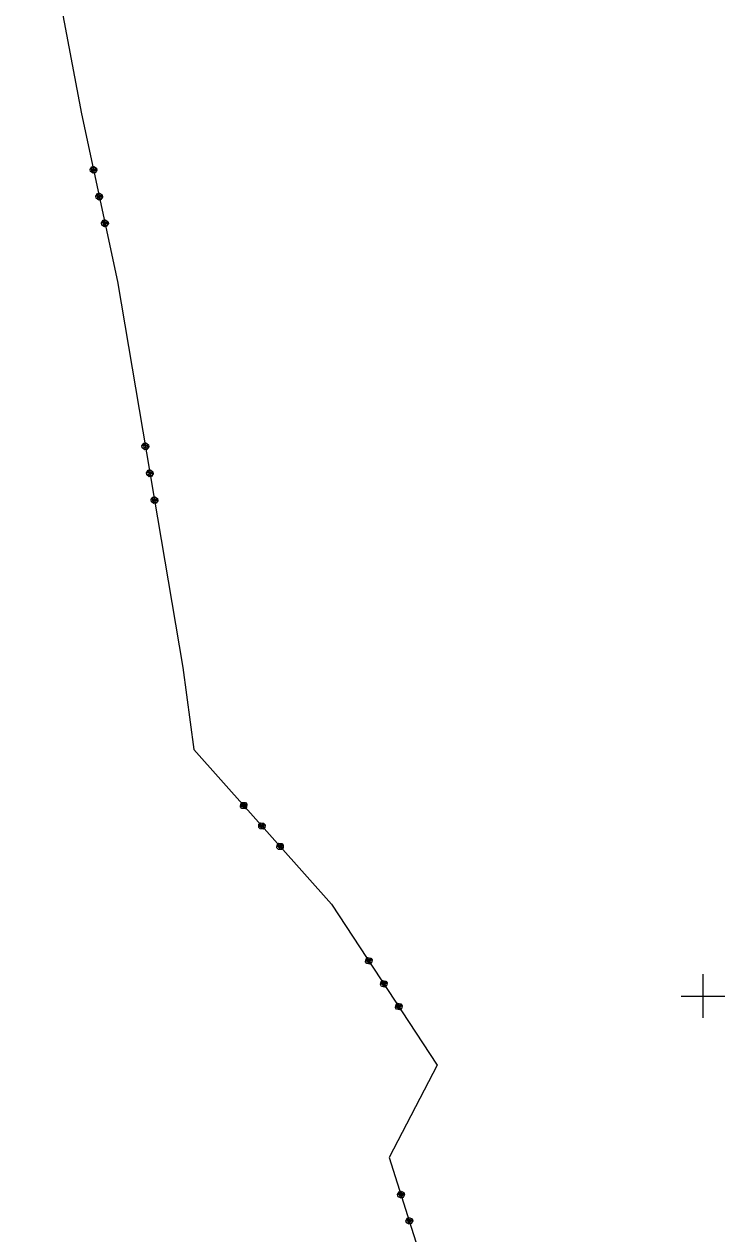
# Model space of a CAD drawing. Extents: x -866402 to -860377, y -1041908 to -1038598.
# Drawn here: x -863562.1 to -863498, y -1040121.8 to -1040011 of the extents above; entities that cross this region are included whole.
import ezdxf

# ---------------------------------------------------------------- set-up
doc = ezdxf.new("R2010")
doc.units = 0
doc.layers.add('Vrstva 1', color=7, linetype='Continuous')
doc.layers.add('Vrstva 5', color=7, linetype='Continuous')

msp = doc.modelspace()

# ---------------------------------------------------------------- linework, layer by layer
at = {"layer": 'Vrstva 1'}
for p, q in [((-863562.09, -1039991.38), (-863556.85, -1040019.26)), ((-863562.09, -1039991.38), (-863556.85, -1040019.26)), ((-863556.85, -1040019.26), (-863553.57, -1040034.58)), ((-863556.85, -1040019.26), (-863553.57, -1040034.58)), ((-863556.07, -1040024.34), (-863555.91, -1040024.1)), ((-863556.07, -1040024.34), (-863555.91, -1040024.1)), ((-863556.03, -1040024.54), (-863556.07, -1040024.34)), ((-863556.03, -1040024.54), (-863556.07, -1040024.34)), ((-863555.89, -1040024.2), (-863555.97, -1040024.32)), ((-863555.89, -1040024.2), (-863555.97, -1040024.32)), ((-863555.97, -1040024.32), (-863555.58, -1040024.24)), ((-863555.97, -1040024.32), (-863555.58, -1040024.24)), ((-863555.56, -1040024.34), (-863555.95, -1040024.42)), ((-863555.56, -1040024.34), (-863555.95, -1040024.42)), ((-863555.54, -1040024.43), (-863555.93, -1040024.52)), ((-863555.54, -1040024.43), (-863555.93, -1040024.52)), ((-863555.91, -1040024.1), (-863555.72, -1040024.06)), ((-863555.91, -1040024.1), (-863555.72, -1040024.06)), ((-863555.7, -1040024.16), (-863555.89, -1040024.2)), ((-863555.7, -1040024.16), (-863555.89, -1040024.2)), ((-863555.72, -1040024.06), (-863555.48, -1040024.22)), ((-863555.72, -1040024.06), (-863555.48, -1040024.22)), ((-863555.44, -1040024.41), (-863555.59, -1040024.65)), ((-863555.44, -1040024.41), (-863555.59, -1040024.65)), ((-863555.58, -1040024.24), (-863555.54, -1040024.43)), ((-863555.58, -1040024.24), (-863555.54, -1040024.43)), ((-863555.48, -1040024.22), (-863555.44, -1040024.41)), ((-863555.48, -1040024.22), (-863555.44, -1040024.41)), ((-863555.79, -1040024.69), (-863556.03, -1040024.54)), ((-863555.79, -1040024.69), (-863556.03, -1040024.54)), ((-863555.93, -1040024.52), (-863555.81, -1040024.59)), ((-863555.93, -1040024.52), (-863555.81, -1040024.59)), ((-863555.81, -1040024.59), (-863555.61, -1040024.55)), ((-863555.81, -1040024.59), (-863555.61, -1040024.55)), ((-863555.59, -1040024.65), (-863555.79, -1040024.69)), ((-863555.59, -1040024.65), (-863555.79, -1040024.69)), ((-863555.55, -1040026.79), (-863555.39, -1040026.55)), ((-863555.55, -1040026.79), (-863555.39, -1040026.55)), ((-863555.37, -1040026.65), (-863555.45, -1040026.77)), ((-863555.37, -1040026.65), (-863555.45, -1040026.77)), ((-863555.45, -1040026.77), (-863555.06, -1040026.68)), ((-863555.45, -1040026.77), (-863555.06, -1040026.68)), ((-863555.39, -1040026.55), (-863555.2, -1040026.51)), ((-863555.39, -1040026.55), (-863555.2, -1040026.51)), ((-863555.18, -1040026.6), (-863555.37, -1040026.65)), ((-863555.18, -1040026.6), (-863555.37, -1040026.65)), ((-863555.2, -1040026.51), (-863554.96, -1040026.66)), ((-863555.2, -1040026.51), (-863554.96, -1040026.66)), ((-863555.06, -1040026.68), (-863555.01, -1040026.88)), ((-863555.06, -1040026.68), (-863555.01, -1040026.88)), ((-863554.96, -1040026.66), (-863554.92, -1040026.86)), ((-863554.96, -1040026.66), (-863554.92, -1040026.86)), ((-863555.5, -1040026.98), (-863555.55, -1040026.79)), ((-863555.5, -1040026.98), (-863555.55, -1040026.79)), ((-863555.27, -1040027.14), (-863555.5, -1040026.98)), ((-863555.27, -1040027.14), (-863555.5, -1040026.98)), ((-863555.04, -1040026.78), (-863555.43, -1040026.86)), ((-863555.04, -1040026.78), (-863555.43, -1040026.86)), ((-863555.01, -1040026.88), (-863555.41, -1040026.96)), ((-863555.01, -1040026.88), (-863555.41, -1040026.96)), ((-863555.41, -1040026.96), (-863555.29, -1040027.04)), ((-863555.41, -1040026.96), (-863555.29, -1040027.04)), ((-863555.29, -1040027.04), (-863555.09, -1040027)), ((-863555.29, -1040027.04), (-863555.09, -1040027)), ((-863555.07, -1040027.09), (-863555.27, -1040027.14)), ((-863555.07, -1040027.09), (-863555.27, -1040027.14)), ((-863554.92, -1040026.86), (-863555.07, -1040027.09)), ((-863554.92, -1040026.86), (-863555.07, -1040027.09)), ((-863555.02, -1040029.23), (-863554.87, -1040028.99)), ((-863555.02, -1040029.23), (-863554.87, -1040028.99)), ((-863554.98, -1040029.43), (-863555.02, -1040029.23)), ((-863554.98, -1040029.43), (-863555.02, -1040029.23)), ((-863554.74, -1040029.58), (-863554.98, -1040029.43)), ((-863554.74, -1040029.58), (-863554.98, -1040029.43)), ((-863554.85, -1040029.09), (-863554.92, -1040029.21)), ((-863554.85, -1040029.09), (-863554.92, -1040029.21)), ((-863554.92, -1040029.21), (-863554.53, -1040029.13)), ((-863554.92, -1040029.21), (-863554.53, -1040029.13)), ((-863554.51, -1040029.22), (-863554.9, -1040029.31)), ((-863554.51, -1040029.22), (-863554.9, -1040029.31)), ((-863554.49, -1040029.32), (-863554.88, -1040029.41)), ((-863554.49, -1040029.32), (-863554.88, -1040029.41)), ((-863554.88, -1040029.41), (-863554.76, -1040029.48)), ((-863554.88, -1040029.41), (-863554.76, -1040029.48)), ((-863554.87, -1040028.99), (-863554.67, -1040028.95)), ((-863554.87, -1040028.99), (-863554.67, -1040028.95)), ((-863554.65, -1040029.05), (-863554.85, -1040029.09)), ((-863554.65, -1040029.05), (-863554.85, -1040029.09)), ((-863554.76, -1040029.48), (-863554.57, -1040029.44)), ((-863554.76, -1040029.48), (-863554.57, -1040029.44)), ((-863554.55, -1040029.54), (-863554.74, -1040029.58)), ((-863554.55, -1040029.54), (-863554.74, -1040029.58)), ((-863554.67, -1040028.95), (-863554.44, -1040029.11)), ((-863554.67, -1040028.95), (-863554.44, -1040029.11)), ((-863554.39, -1040029.3), (-863554.55, -1040029.54)), ((-863554.39, -1040029.3), (-863554.55, -1040029.54)), ((-863554.53, -1040029.13), (-863554.49, -1040029.32)), ((-863554.53, -1040029.13), (-863554.49, -1040029.32)), ((-863554.44, -1040029.11), (-863554.39, -1040029.3)), ((-863554.44, -1040029.11), (-863554.39, -1040029.3)), ((-863553.57, -1040034.58), (-863547.59, -1040069.91)), ((-863551.33, -1040049.63), (-863551.16, -1040049.4)), ((-863551.29, -1040049.83), (-863551.33, -1040049.63)), ((-863551.06, -1040049.99), (-863551.29, -1040049.83)), ((-863551.15, -1040049.5), (-863551.23, -1040049.62)), ((-863551.23, -1040049.62), (-863550.83, -1040049.55)), ((-863550.82, -1040049.65), (-863551.21, -1040049.71)), ((-863550.8, -1040049.75), (-863551.19, -1040049.81)), ((-863551.19, -1040049.81), (-863551.08, -1040049.9)), ((-863551.16, -1040049.4), (-863550.96, -1040049.37)), ((-863550.95, -1040049.47), (-863551.15, -1040049.5)), ((-863551.08, -1040049.9), (-863550.88, -1040049.86)), ((-863550.86, -1040049.96), (-863551.06, -1040049.99)), ((-863550.96, -1040049.37), (-863550.73, -1040049.53)), ((-863550.7, -1040049.73), (-863550.86, -1040049.96)), ((-863550.83, -1040049.55), (-863550.8, -1040049.75)), ((-863550.73, -1040049.53), (-863550.7, -1040049.73)), ((-863550.91, -1040052.1), (-863550.74, -1040051.87)), ((-863550.88, -1040052.3), (-863550.91, -1040052.1)), ((-863550.73, -1040051.96), (-863550.81, -1040052.08)), ((-863550.81, -1040052.08), (-863550.42, -1040052.01)), ((-863550.4, -1040052.11), (-863550.79, -1040052.18)), ((-863550.74, -1040051.87), (-863550.55, -1040051.83)), ((-863550.53, -1040051.93), (-863550.73, -1040051.96)), ((-863550.55, -1040051.83), (-863550.32, -1040052)), ((-863550.42, -1040052.01), (-863550.38, -1040052.21)), ((-863550.32, -1040052), (-863550.28, -1040052.19)), ((-863550.65, -1040052.46), (-863550.88, -1040052.3)), ((-863550.38, -1040052.21), (-863550.78, -1040052.28)), ((-863550.78, -1040052.28), (-863550.66, -1040052.36)), ((-863550.66, -1040052.36), (-863550.46, -1040052.33)), ((-863550.45, -1040052.43), (-863550.65, -1040052.46)), ((-863550.28, -1040052.19), (-863550.45, -1040052.43)), ((-863550.49, -1040054.56), (-863550.33, -1040054.33)), ((-863550.33, -1040054.33), (-863550.13, -1040054.3)), ((-863550.13, -1040054.3), (-863549.9, -1040054.46)), ((-863550.46, -1040054.76), (-863550.49, -1040054.56)), ((-863550.23, -1040054.92), (-863550.46, -1040054.76)), ((-863550.31, -1040054.43), (-863550.39, -1040054.55)), ((-863550.39, -1040054.55), (-863550, -1040054.48)), ((-863549.98, -1040054.58), (-863550.38, -1040054.64)), ((-863549.96, -1040054.68), (-863550.36, -1040054.74)), ((-863550.36, -1040054.74), (-863550.24, -1040054.83)), ((-863550.11, -1040054.4), (-863550.31, -1040054.43)), ((-863550.24, -1040054.83), (-863550.05, -1040054.79)), ((-863550.03, -1040054.89), (-863550.23, -1040054.92)), ((-863549.87, -1040054.66), (-863550.03, -1040054.89)), ((-863550, -1040054.48), (-863549.96, -1040054.68)), ((-863549.9, -1040054.46), (-863549.87, -1040054.66)), ((-863547.59, -1040069.91), (-863546.58, -1040077.44)), ((-863546.58, -1040077.44), (-863533.98, -1040091.57)), ((-863542.3, -1040082.69), (-863542.28, -1040082.41)), ((-863542.17, -1040082.84), (-863542.3, -1040082.69)), ((-863542.28, -1040082.41), (-863542.14, -1040082.27)), ((-863542.23, -1040082.62), (-863541.93, -1040082.36)), ((-863542.22, -1040082.48), (-863542.23, -1040082.62)), ((-863542.07, -1040082.35), (-863542.22, -1040082.48)), ((-863541.89, -1040082.85), (-863542.17, -1040082.84)), ((-863541.86, -1040082.43), (-863542.16, -1040082.7)), ((-863542.14, -1040082.27), (-863541.85, -1040082.29)), ((-863541.79, -1040082.51), (-863542.09, -1040082.77)), ((-863542.09, -1040082.77), (-863541.95, -1040082.78)), ((-863541.95, -1040082.78), (-863541.8, -1040082.65)), ((-863541.93, -1040082.36), (-863541.79, -1040082.51)), ((-863541.74, -1040082.72), (-863541.89, -1040082.85)), ((-863541.85, -1040082.29), (-863541.72, -1040082.44)), ((-863541.72, -1040082.44), (-863541.74, -1040082.72)), ((-863540.64, -1040084.56), (-863540.62, -1040084.27)), ((-863540.62, -1040084.27), (-863540.47, -1040084.14)), ((-863540.56, -1040084.49), (-863540.26, -1040084.22)), ((-863540.41, -1040084.21), (-863540.55, -1040084.35)), ((-863540.47, -1040084.14), (-863540.19, -1040084.16)), ((-863540.26, -1040084.22), (-863540.13, -1040084.37)), ((-863540.19, -1040084.16), (-863540.06, -1040084.31)), ((-863540.5, -1040084.7), (-863540.64, -1040084.56)), ((-863540.55, -1040084.35), (-863540.56, -1040084.49)), ((-863540.22, -1040084.72), (-863540.5, -1040084.7)), ((-863540.2, -1040084.3), (-863540.49, -1040084.56)), ((-863540.13, -1040084.37), (-863540.43, -1040084.64)), ((-863540.43, -1040084.64), (-863540.29, -1040084.65)), ((-863540.29, -1040084.65), (-863540.14, -1040084.51)), ((-863540.07, -1040084.59), (-863540.22, -1040084.72)), ((-863540.06, -1040084.31), (-863540.07, -1040084.59)), ((-863538.97, -1040086.42), (-863538.96, -1040086.14)), ((-863538.84, -1040086.57), (-863538.97, -1040086.42)), ((-863538.96, -1040086.14), (-863538.81, -1040086.01)), ((-863538.9, -1040086.35), (-863538.6, -1040086.09)), ((-863538.89, -1040086.21), (-863538.9, -1040086.35)), ((-863538.74, -1040086.08), (-863538.89, -1040086.21)), ((-863538.53, -1040086.16), (-863538.83, -1040086.43)), ((-863538.81, -1040086.01), (-863538.53, -1040086.02)), ((-863538.47, -1040086.24), (-863538.77, -1040086.5)), ((-863538.62, -1040086.51), (-863538.47, -1040086.38)), ((-863538.6, -1040086.09), (-863538.47, -1040086.24)), ((-863538.41, -1040086.45), (-863538.56, -1040086.59)), ((-863538.53, -1040086.02), (-863538.39, -1040086.17)), ((-863538.39, -1040086.17), (-863538.41, -1040086.45)), ((-863538.56, -1040086.59), (-863538.84, -1040086.57)), ((-863538.77, -1040086.5), (-863538.62, -1040086.51)), ((-863533.98, -1040091.57), (-863524.3, -1040106.33)), ((-863530.87, -1040096.86), (-863530.81, -1040096.58)), ((-863530.76, -1040097.02), (-863530.87, -1040096.86)), ((-863530.81, -1040096.58), (-863530.65, -1040096.47)), ((-863530.79, -1040096.8), (-863530.45, -1040096.58)), ((-863530.76, -1040096.66), (-863530.79, -1040096.8)), ((-863530.59, -1040096.55), (-863530.76, -1040096.66)), ((-863530.48, -1040097.08), (-863530.76, -1040097.02)), ((-863530.4, -1040096.67), (-863530.73, -1040096.89)), ((-863530.34, -1040096.75), (-863530.68, -1040096.97)), ((-863530.68, -1040096.97), (-863530.54, -1040097)), ((-863530.65, -1040096.47), (-863530.37, -1040096.53)), ((-863530.54, -1040097), (-863530.37, -1040096.89)), ((-863530.32, -1040096.97), (-863530.48, -1040097.08)), ((-863530.45, -1040096.58), (-863530.34, -1040096.75)), ((-863530.37, -1040096.53), (-863530.26, -1040096.69)), ((-863530.26, -1040096.69), (-863530.32, -1040096.97)), ((-863529.5, -1040098.95), (-863529.44, -1040098.67)), ((-863529.44, -1040098.67), (-863529.28, -1040098.56)), ((-863529.42, -1040098.89), (-863529.08, -1040098.67)), ((-863529.22, -1040098.64), (-863529.39, -1040098.75)), ((-863529.28, -1040098.56), (-863529, -1040098.62)), ((-863529.08, -1040098.67), (-863528.97, -1040098.84)), ((-863529, -1040098.62), (-863528.89, -1040098.79)), ((-863529.39, -1040099.11), (-863529.5, -1040098.95)), ((-863529.39, -1040098.75), (-863529.42, -1040098.89)), ((-863529.11, -1040099.17), (-863529.39, -1040099.11)), ((-863529.03, -1040098.76), (-863529.36, -1040098.98)), ((-863528.97, -1040098.84), (-863529.31, -1040099.06)), ((-863529.31, -1040099.06), (-863529.17, -1040099.09)), ((-863529.17, -1040099.09), (-863529, -1040098.98)), ((-863528.95, -1040099.06), (-863529.11, -1040099.17)), ((-863528.89, -1040098.79), (-863528.95, -1040099.06)), ((-863528.13, -1040101.04), (-863528.07, -1040100.76)), ((-863528.07, -1040100.76), (-863527.9, -1040100.65)), ((-863528.05, -1040100.98), (-863527.71, -1040100.76)), ((-863528.02, -1040100.84), (-863528.05, -1040100.98)), ((-863527.85, -1040100.73), (-863528.02, -1040100.84)), ((-863527.66, -1040100.85), (-863527.99, -1040101.07)), ((-863527.9, -1040100.65), (-863527.63, -1040100.71)), ((-863527.71, -1040100.76), (-863527.6, -1040100.93)), ((-863527.63, -1040100.71), (-863527.52, -1040100.88)), ((-863527.52, -1040100.88), (-863527.58, -1040101.15)), ((-863528.02, -1040101.21), (-863528.13, -1040101.04)), ((-863527.74, -1040101.26), (-863528.02, -1040101.21)), ((-863527.6, -1040100.93), (-863527.94, -1040101.15)), ((-863527.94, -1040101.15), (-863527.8, -1040101.18)), ((-863527.8, -1040101.18), (-863527.63, -1040101.07)), ((-863527.58, -1040101.15), (-863527.74, -1040101.26)), ((-863524.3, -1040106.33), (-863528.69, -1040114.76)), ((-863528.69, -1040114.76), (-863524.99, -1040126.56)), ((-863527.93, -1040118.17), (-863527.8, -1040117.92)), ((-863527.87, -1040118.36), (-863527.93, -1040118.17)), ((-863527.62, -1040118.49), (-863527.87, -1040118.36)), ((-863527.77, -1040118.02), (-863527.84, -1040118.14)), ((-863527.84, -1040118.14), (-863527.46, -1040118.02)), ((-863527.43, -1040118.12), (-863527.81, -1040118.24)), ((-863527.8, -1040117.92), (-863527.61, -1040117.86)), ((-863527.4, -1040118.21), (-863527.78, -1040118.33)), ((-863527.78, -1040118.33), (-863527.65, -1040118.4)), ((-863527.58, -1040117.96), (-863527.77, -1040118.02)), ((-863527.65, -1040118.4), (-863527.46, -1040118.34)), ((-863527.43, -1040118.44), (-863527.62, -1040118.49)), ((-863527.61, -1040117.86), (-863527.36, -1040117.99)), ((-863527.46, -1040118.02), (-863527.4, -1040118.21)), ((-863527.3, -1040118.18), (-863527.43, -1040118.44)), ((-863527.36, -1040117.99), (-863527.3, -1040118.18)), ((-863527.19, -1040120.56), (-863527.06, -1040120.31)), ((-863527.13, -1040120.75), (-863527.19, -1040120.56)), ((-863526.88, -1040120.88), (-863527.13, -1040120.75)), ((-863527.03, -1040120.4), (-863527.09, -1040120.53)), ((-863527.09, -1040120.53), (-863526.71, -1040120.41)), ((-863527.06, -1040120.31), (-863526.86, -1040120.25)), ((-863526.68, -1040120.5), (-863527.06, -1040120.62)), ((-863526.83, -1040120.34), (-863527.03, -1040120.4)), ((-863526.65, -1040120.6), (-863527.03, -1040120.72)), ((-863527.03, -1040120.72), (-863526.91, -1040120.79)), ((-863526.91, -1040120.79), (-863526.71, -1040120.72)), ((-863526.68, -1040120.82), (-863526.88, -1040120.88)), ((-863526.86, -1040120.25), (-863526.61, -1040120.38)), ((-863526.71, -1040120.41), (-863526.65, -1040120.6)), ((-863526.55, -1040120.57), (-863526.68, -1040120.82)), ((-863526.61, -1040120.38), (-863526.55, -1040120.57))]:
    msp.add_line(p, q, dxfattribs=at)
at = {"layer": 'Vrstva 5'}
for p, q in [((-863500, -1040098), (-863500, -1040102)), ((-863502, -1040100), (-863498, -1040100))]:
    msp.add_line(p, q, dxfattribs=at)

doc.saveas('drawing.dxf')
